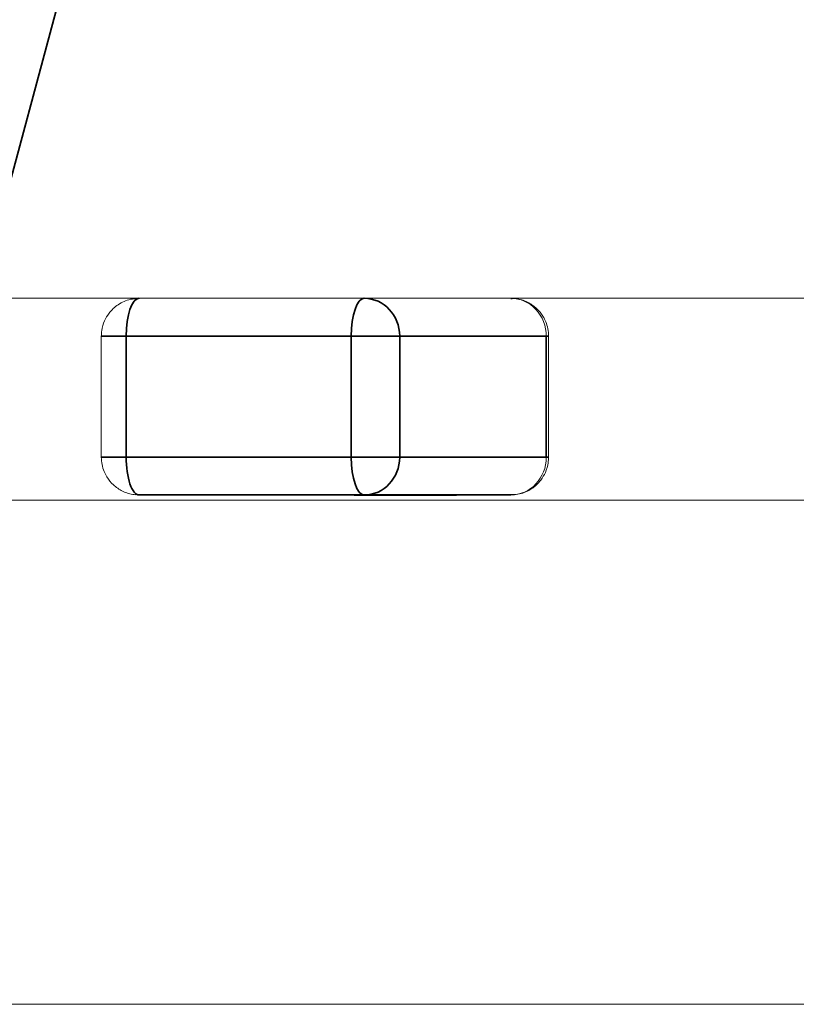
# Model space of a CAD drawing. Header units: millimetres. Extents: x 4 to 1188, y 1 to 840.
# Tile 259 of 299: x 896.742 to 897.182, y 493.328 to 493.886. Entities that reach past the tile are written whole.
import ezdxf

# ---------------------------------------------------------------- set-up
doc = ezdxf.new("R2010")
doc.units = ezdxf.units.MM
doc.layers.add('1', color=7, linetype='Continuous')
doc.styles.add('Arial Unicode MS', font='Arial Unicode MS')
doc.dimstyles.get("Standard").update_dxf_attribs({"dimtxt": 0.18, "dimasz": 0.18, "dimexe": 0.18, "dimexo": 0.0625, "dimgap": 0.09, "dimtad": 0, "dimtih": 1, "dimtoh": 1, "dimdec": 4, "dimzin": 0, "dimdsep": 46, "dimtxsty": 'Standard', "dimcen": 0.09, "dimadec": 0, "dimazin": 0, "dimtfac": 1, "dimtdec": 4, "dimtofl": 0, "dimtmove": 0, "dimatfit": 3, "dimfxl": 0, "dimtolj": 1, "dimtzin": 0, "dimarcsym": 0})

# ---------------------------------------------------------------- blocks, each defined once
blk = doc.blocks.new('_U18')
at = {"layer": '1', "color": 18, "lineweight": 35}
for p, q in [((919.36728, 499.38189), (938.16565, 499.38189)), ((936.16565, 499.38189), (936.16565, 485.8009)), ((891.02824, 485.8009), (938.16565, 485.8009))]:
    blk.add_line(p, q, dxfattribs=at)
at = {"layer": '1', "color": 18, "lineweight": 70}
for points in [[(936.16565, 499.38189), (936.94158, 495.88189), (935.38972, 495.88189)], [(936.16565, 485.8009), (935.38972, 489.3009), (936.94158, 489.30091)]]:
    blk.add_solid(points, dxfattribs=at)
at = {"layer": '1', "color": 18, "linetype": 'Continuous', "lineweight": 13, "insert": (935.71277, 490.54557), "char_height": 3, "attachment_point": 7, "rotation": 90, "line_spacing_factor": 1.047437, "style": 'Arial Unicode MS'}
blk.add_mtext('\\fArial Unicode MS|b0|i0;\\W1.0000;95', dxfattribs=at)

msp = doc.modelspace()

# ---------------------------------------------------------------- hatches: boundary and pattern name
at = {"layer": '1', "linetype": 'Continuous', "lineweight": 35}
h = msp.add_hatch(dxfattribs=at)
h.set_pattern_fill('ANSI31', color=154, scale=1.55, angle=-2.13e-14, style=0)
h.paths.add_polyline_path([(901.44632, 494.79975), (903.36338, 494.79975), (903.36338, 493.94261), (903.78107, 493.94261), (903.78107, 493.72832), (895.81012, 493.72832), (895.81012, 493.46118), (895.09608, 493.46118), (895.09608, 493.72832), (894.90922, 493.72832), (894.90922, 493.94261), (901.44632, 493.94261)], flags=0)
h = msp.add_hatch(dxfattribs=at)
h.set_pattern_fill('ANSI31', color=154, scale=1.55, angle=29.9848, style=0)
h.paths.add_polyline_path([(905.19477, 493.72832), (905.19477, 493.96236), (905.8695, 493.96236), (905.8695, 493.72832)], flags=0)
h.paths.add_polyline_path([(894.90922, 493.72832), (894.90922, 493.96236), (902.87474, 493.96236), (902.87474, 493.72832)], flags=0)
h.paths.add_polyline_path([(903.01448, 493.72832), (903.01448, 493.96236), (904.7935, 493.96236), (904.7935, 493.72832)], flags=0)

# ---------------------------------------------------------------- linework, layer by layer
at = {"layer": '1', "color": 154, "linetype": 'Continuous', "lineweight": 13}
for p, q in [((902.87474, 493.72832), (894.90922, 493.72832)), ((903.78107, 493.72832), (895.81012, 493.72832)), ((896.78858, 493.70689), (896.78858, 493.63832)), ((897.04203, 493.63832), (897.04203, 493.70689)), ((895.89062, 493.61403), (897.3325, 493.61403)), ((896.89307, 493.61689), (896.81001, 493.61689)), ((896.93256, 493.61689), (896.89307, 493.61689)), ((896.9318, 493.61689), (896.93922, 493.61689)), ((896.9318, 493.61661), (896.93922, 493.61661)), ((896.93265, 493.61661), (896.93192, 493.61661)), ((896.93922, 493.61661), (896.93922, 493.61689)), ((896.95368, 493.61661), (896.94715, 493.61661)), ((896.95017, 493.61689), (896.9534, 493.61689)), ((896.95036, 493.61689), (896.95036, 493.61661)), ((896.95342, 493.61661), (896.95692, 493.61661)), ((896.95388, 493.61661), (896.9537, 493.61661)), ((896.95533, 493.61689), (896.95533, 493.61661)), ((896.96402, 493.61661), (896.96057, 493.61661)), ((896.96359, 493.61661), (896.96401, 493.61661)), ((896.96755, 493.61689), (896.96755, 493.61661)), ((896.96755, 493.61689), (896.96834, 493.61689)), ((896.96798, 493.61661), (896.96919, 493.61661)), ((896.97322, 493.61661), (896.96833, 493.61661)), ((896.97768, 493.61661), (896.96834, 493.61661)), ((896.96839, 493.61661), (896.97722, 493.61661)), ((896.97324, 493.61689), (896.97572, 493.61689)), ((896.97331, 493.61689), (896.98386, 493.61689)), ((897.0206, 493.61689), (896.97337, 493.61689)), ((896.97572, 493.61689), (896.97637, 493.61689)), ((896.97722, 493.61689), (896.97722, 493.61661)), ((896.97722, 493.61689), (896.97794, 493.61689)), ((896.97722, 493.61661), (896.97794, 493.61661)), ((896.98075, 493.61661), (896.97782, 493.61661)), ((896.97782, 493.61661), (896.98386, 493.61661)), ((896.98539, 493.61661), (896.98075, 493.61661)), ((896.98386, 493.61689), (896.98386, 493.61661)), ((896.98386, 493.61689), (896.98981, 493.61689)), ((896.98386, 493.61661), (896.98981, 493.61661)), ((896.98981, 493.61661), (896.98539, 493.61661)), ((896.98981, 493.61689), (896.98981, 493.61661)), ((891.72444, 493.32832), (897.3325, 493.32832))]:
    msp.add_line(p, q, dxfattribs=at)
at = {"layer": '1', "color": 154, "linetype": 'Continuous', "lineweight": 35}
for p, q in [((896.78858, 493.70689), (896.80268, 493.70689)), ((896.80268, 493.70689), (896.93021, 493.70689)), ((896.80268, 493.63832), (896.80268, 493.70689)), ((896.93021, 493.70689), (896.93021, 493.63832)), ((896.93021, 493.70689), (896.95768, 493.70689)), ((896.95768, 493.70689), (897.04074, 493.70689)), ((896.95768, 493.63832), (896.95768, 493.70689)), ((897.04203, 493.70689), (897.04074, 493.70689)), ((897.04074, 493.70689), (897.04074, 493.63832)), ((896.78858, 493.63832), (896.80268, 493.63832)), ((896.93021, 493.63832), (896.80268, 493.63832)), ((896.95768, 493.63832), (896.93021, 493.63832)), ((897.04074, 493.63832), (896.95768, 493.63832)), ((897.04203, 493.63832), (897.04074, 493.63832)), ((896.81001, 493.61689), (896.93754, 493.61689)), ((896.93754, 493.61689), (897.0206, 493.61689))]:
    msp.add_line(p, q, dxfattribs=at)
for centre, major_axis, ratio, start_param, end_param in [((896.81001, 493.70689), (0, 0.02143), 0.34202, 0, 1.570796), ((896.93754, 493.70689), (0, -0.02143), 0.34202, 3.141593, 4.712389), ((896.93754, 493.70689), (0, 0.02143), 0.939693, 4.712389, 6.283185), ((896.81001, 493.63832), (0, 0.02143), 0.34202, 1.570796, 3.141593), ((896.93754, 493.63832), (0, -0.02143), 0.34202, 4.712389, 6.283185), ((896.93754, 493.63832), (0, 0.02143), 0.939693, 3.141593, 4.712389)]:
    msp.add_ellipse(centre, major_axis=major_axis, ratio=ratio, start_param=start_param, end_param=end_param, dxfattribs=at)
at = {"layer": '1', "color": 154, "linetype": 'Continuous', "lineweight": 13}
for centre, start_param, end_param in [((897.0206, 493.70689), 1.570796, 3.141593), ((897.0206, 493.63832), 0, 1.570796)]:
    msp.add_ellipse(centre, major_axis=(0, -0.02143), ratio=0.939693, start_param=start_param, end_param=end_param, dxfattribs=at)
for points, knots in [([(896.80972, 493.72798), (896.80812, 493.72811), (896.80406, 493.72793), (896.798, 493.72511), (896.79313, 493.72057), (896.7901, 493.71541), (896.7888, 493.7109), (896.78858, 493.70796), (896.78858, 493.70689)], [0, 0, 0, 0, 0.140373, 0.368632, 0.582532, 0.733206, 0.904543, 1, 1, 1, 1]), ([(897.04203, 493.70689), (897.042, 493.70977), (897.04125, 493.7136), (897.0386, 493.71884), (897.03529, 493.7229), (897.03001, 493.72646), (897.02479, 493.72833), (897.02157, 493.72813), (897.02064, 493.728)], [0, 0, 0, 0, 0.247015, 0.350829, 0.522774, 0.709632, 0.918283, 1, 1, 1, 1]), ([(896.78858, 493.63832), (896.78861, 493.63544), (896.78936, 493.63161), (896.79202, 493.62637), (896.79533, 493.62231), (896.80061, 493.61875), (896.80582, 493.61688), (896.80905, 493.61708), (896.80997, 493.61721)], [0, 0, 0, 0, 0.247003, 0.350814, 0.522753, 0.709604, 0.918247, 1, 1, 1, 1]), ([(897.02092, 493.61723), (897.02251, 493.61711), (897.02656, 493.61728), (897.03262, 493.6201), (897.03748, 493.62464), (897.04051, 493.62981), (897.04181, 493.63432), (897.04203, 493.63725), (897.04203, 493.63832)], [0, 0, 0, 0, 0.139721, 0.368158, 0.582223, 0.733016, 0.904499, 1, 1, 1, 1]), ([(896.94715, 493.61661), (896.94678, 493.61661), (896.94606, 493.61661), (896.94496, 493.61661), (896.94387, 493.61661), (896.94279, 493.61661), (896.94172, 493.61661), (896.94065, 493.61661), (896.9396, 493.61661), (896.93857, 493.61661), (896.93758, 493.61661), (896.93665, 493.61661), (896.9358, 493.61661), (896.93501, 493.61661), (896.9343, 493.61661), (896.93367, 493.61661), (896.93311, 493.61661), (896.9328, 493.61661), (896.93265, 493.61661)], [0, 0, 0, 0, 0.0636, 0.125297, 0.185569, 0.244698, 0.303717, 0.36292, 0.4233, 0.485177, 0.547083, 0.608525, 0.669965, 0.732299, 0.79565, 0.861055, 0.929122, 1, 1, 1, 1]), ([(896.93664, 493.61661), (896.93654, 493.61661), (896.93634, 493.61661), (896.93618, 493.61661), (896.93613, 493.61661), (896.9362, 493.61661), (896.9364, 493.61661), (896.93672, 493.61661), (896.93721, 493.61661), (896.93782, 493.61661), (896.93853, 493.61661), (896.93927, 493.61661), (896.94007, 493.61661), (896.94063, 493.61661), (896.94091, 493.61661)], [0, 0, 0, 0, 0.085719, 0.171409, 0.258144, 0.346929, 0.433983, 0.516734, 0.597416, 0.678635, 0.760267, 0.840143, 0.920177, 1, 1, 1, 1]), ([(896.9456, 493.61661), (896.94536, 493.61661), (896.9449, 493.61661), (896.94421, 493.61661), (896.94352, 493.61661), (896.94284, 493.61661), (896.94217, 493.61661), (896.94152, 493.61661), (896.94088, 493.61661), (896.94025, 493.61661), (896.93964, 493.61661), (896.93908, 493.61661), (896.93857, 493.61661), (896.93809, 493.61661), (896.93766, 493.61661), (896.93727, 493.61661), (896.93692, 493.61661), (896.93673, 493.61661), (896.93664, 493.61661)], [0, 0, 0, 0, 0.066572, 0.13029, 0.192297, 0.252922, 0.312507, 0.371488, 0.430679, 0.491399, 0.55197, 0.611245, 0.671453, 0.732173, 0.795077, 0.860442, 0.928163, 1, 1, 1, 1]), ([(896.93922, 493.61689), (896.9395, 493.61689), (896.94004, 493.61689), (896.94087, 493.61689), (896.94168, 493.61689), (896.94247, 493.61689), (896.94325, 493.61689), (896.94401, 493.61689), (896.94476, 493.61689), (896.94549, 493.61689), (896.9462, 493.61689), (896.94689, 493.61689), (896.94754, 493.61689), (896.94817, 493.61689), (896.94876, 493.61689), (896.94933, 493.61689), (896.94987, 493.61689), (896.95019, 493.61689), (896.95036, 493.61689)], [0, 0, 0, 0, 0.069834, 0.137027, 0.201482, 0.26454, 0.325973, 0.386386, 0.445761, 0.505612, 0.565114, 0.62475, 0.684179, 0.744219, 0.805179, 0.868395, 0.933204, 1, 1, 1, 1]), ([(896.93922, 493.61661), (896.9395, 493.61661), (896.94004, 493.61661), (896.94087, 493.61661), (896.94168, 493.61661), (896.94247, 493.61661), (896.94325, 493.61661), (896.94401, 493.61661), (896.94476, 493.61661), (896.94549, 493.61661), (896.9462, 493.61661), (896.94689, 493.61661), (896.94754, 493.61661), (896.94817, 493.61661), (896.94876, 493.61661), (896.94933, 493.61661), (896.94987, 493.61661), (896.95019, 493.61661), (896.95036, 493.61661)], [0, 0, 0, 0, 0.069834, 0.137027, 0.201482, 0.26454, 0.325973, 0.386386, 0.445761, 0.505612, 0.565114, 0.62475, 0.684179, 0.744219, 0.805179, 0.868395, 0.933204, 1, 1, 1, 1]), ([(896.94091, 493.61661), (896.94114, 493.61661), (896.9416, 493.61661), (896.94229, 493.61661), (896.94297, 493.61661), (896.94364, 493.61661), (896.94431, 493.61661), (896.94496, 493.61661), (896.9456, 493.61661), (896.94623, 493.61661), (896.94684, 493.61661), (896.9474, 493.61661), (896.94793, 493.61661), (896.9484, 493.61661), (896.94884, 493.61661), (896.94922, 493.61661), (896.94957, 493.61661), (896.94976, 493.61661), (896.94985, 493.61661)], [0, 0, 0, 0, 0.066317, 0.129769, 0.19137, 0.251932, 0.311622, 0.370964, 0.430518, 0.491181, 0.552101, 0.612139, 0.672483, 0.733576, 0.79644, 0.860911, 0.929048, 1, 1, 1, 1]), ([(896.94985, 493.61661), (896.94994, 493.61661), (896.95011, 493.61661), (896.95028, 493.61661), (896.95037, 493.61661), (896.9504, 493.61661), (896.95036, 493.61661), (896.95022, 493.61661), (896.95002, 493.61661), (896.94975, 493.61661), (896.94941, 493.61661), (896.94903, 493.61661), (896.94859, 493.61661), (896.9481, 493.61661), (896.94754, 493.61661), (896.94695, 493.61661), (896.9463, 493.61661), (896.94583, 493.61661), (896.9456, 493.61661)], [0, 0, 0, 0, 0.071137, 0.138231, 0.203142, 0.26568, 0.326444, 0.386738, 0.447229, 0.507578, 0.568073, 0.6278, 0.68712, 0.747031, 0.807329, 0.869576, 0.933384, 1, 1, 1, 1]), ([(896.95036, 493.61689), (896.95037, 493.61689), (896.95039, 493.61689), (896.95063, 493.61689), (896.95102, 493.61689), (896.95158, 493.61689), (896.95231, 493.61689), (896.95318, 493.61689), (896.95419, 493.61689), (896.95494, 493.61689), (896.95533, 493.61689)], [0, 0, 0, 0, 0.145359, 0.278702, 0.403602, 0.521669, 0.637521, 0.753704, 0.873213, 1, 1, 1, 1]), ([(896.95036, 493.61661), (896.95037, 493.61661), (896.95039, 493.61661), (896.95063, 493.61661), (896.95102, 493.61661), (896.95158, 493.61661), (896.95231, 493.61661), (896.95318, 493.61661), (896.95419, 493.61661), (896.95494, 493.61661), (896.95533, 493.61661)], [0, 0, 0, 0, 0.145359, 0.278702, 0.403602, 0.521669, 0.637521, 0.753704, 0.873213, 1, 1, 1, 1]), ([(896.9623, 493.61661), (896.96192, 493.61661), (896.96116, 493.61661), (896.96, 493.61661), (896.95886, 493.61661), (896.95774, 493.61661), (896.95665, 493.61661), (896.9556, 493.61661), (896.95459, 493.61661), (896.95399, 493.61661), (896.95368, 493.61661)], [0, 0, 0, 0, 0.124835, 0.244778, 0.360989, 0.477964, 0.596922, 0.721591, 0.855098, 1, 1, 1, 1]), ([(896.96057, 493.61661), (896.96024, 493.61661), (896.9596, 493.61661), (896.9586, 493.61661), (896.95761, 493.61661), (896.95682, 493.61661), (896.95622, 493.61661), (896.95579, 493.61661), (896.95539, 493.61661), (896.95503, 493.61661), (896.95469, 493.61661), (896.95439, 493.61661), (896.95411, 493.61661), (896.95396, 493.61661), (896.95388, 493.61661)], [0, 0, 0, 0, 0.121251, 0.236225, 0.351248, 0.46958, 0.530064, 0.590153, 0.652342, 0.715003, 0.781621, 0.850161, 0.923157, 1, 1, 1, 1]), ([(896.95533, 493.61689), (896.95564, 493.61689), (896.95623, 493.61689), (896.95715, 493.61689), (896.95806, 493.61689), (896.95896, 493.61689), (896.95986, 493.61689), (896.96074, 493.61689), (896.96163, 493.61689), (896.96249, 493.61689), (896.96332, 493.61689), (896.96411, 493.61689), (896.96483, 493.61689), (896.9655, 493.61689), (896.96611, 493.61689), (896.96665, 493.61689), (896.96714, 493.61689), (896.96741, 493.61689), (896.96755, 493.61689)], [0, 0, 0, 0, 0.062131, 0.121966, 0.18057, 0.238576, 0.296, 0.354359, 0.413781, 0.475098, 0.53728, 0.598918, 0.661235, 0.724322, 0.789217, 0.856397, 0.926508, 1, 1, 1, 1]), ([(896.95533, 493.61661), (896.95564, 493.61661), (896.95623, 493.61661), (896.95715, 493.61661), (896.95806, 493.61661), (896.95896, 493.61661), (896.95986, 493.61661), (896.96074, 493.61661), (896.96163, 493.61661), (896.96249, 493.61661), (896.96332, 493.61661), (896.96411, 493.61661), (896.96483, 493.61661), (896.9655, 493.61661), (896.96611, 493.61661), (896.96665, 493.61661), (896.96714, 493.61661), (896.96741, 493.61661), (896.96755, 493.61661)], [0, 0, 0, 0, 0.062131, 0.121966, 0.18057, 0.238576, 0.296, 0.354359, 0.413781, 0.475098, 0.53728, 0.598918, 0.661235, 0.724322, 0.789217, 0.856397, 0.926508, 1, 1, 1, 1]), ([(896.95692, 493.61661), (896.95724, 493.61661), (896.95787, 493.61661), (896.95886, 493.61661), (896.95984, 493.61661), (896.96063, 493.61661), (896.96124, 493.61661), (896.96166, 493.61661), (896.96207, 493.61661), (896.96244, 493.61661), (896.96278, 493.61661), (896.96308, 493.61661), (896.96336, 493.61661), (896.96351, 493.61661), (896.96359, 493.61661)], [0, 0, 0, 0, 0.118287, 0.232233, 0.346524, 0.465805, 0.527138, 0.589344, 0.651742, 0.715748, 0.781761, 0.851382, 0.923764, 1, 1, 1, 1]), ([(896.96755, 493.61661), (896.96767, 493.61661), (896.96791, 493.61661), (896.96816, 493.61661), (896.96832, 493.61661), (896.96837, 493.61661), (896.96832, 493.61661), (896.96817, 493.61661), (896.96793, 493.61661), (896.96758, 493.61661), (896.96716, 493.61661), (896.96666, 493.61661), (896.9661, 493.61661), (896.96547, 493.61661), (896.96477, 493.61661), (896.96401, 493.61661), (896.96319, 493.61661), (896.9626, 493.61661), (896.9623, 493.61661)], [0, 0, 0, 0, 0.073201, 0.142587, 0.209625, 0.274883, 0.337931, 0.400462, 0.462501, 0.525005, 0.586689, 0.646813, 0.705215, 0.762881, 0.820728, 0.879295, 0.938511, 1, 1, 1, 1]), ([(896.96359, 493.61689), (896.96366, 493.61689), (896.96411, 493.61689), (896.96493, 493.61689), (896.96602, 493.61689), (896.96707, 493.61689), (896.96807, 493.61689), (896.96902, 493.61689), (896.96993, 493.61689), (896.97079, 493.61689), (896.9716, 493.61689), (896.97237, 493.61689), (896.97309, 493.61689), (896.97376, 493.61689), (896.97439, 493.61689), (896.97499, 493.61689), (896.97552, 493.61689), (896.97602, 493.61689), (896.97647, 493.61689), (896.97688, 493.61689), (896.9771, 493.61689), (896.97722, 493.61689)], [0, 0, 0, 0, 0.013029, 0.081929, 0.147262, 0.209511, 0.269027, 0.326076, 0.381107, 0.433646, 0.485061, 0.534967, 0.584416, 0.633184, 0.682282, 0.731698, 0.782299, 0.833974, 0.887022, 0.942548, 1, 1, 1, 1]), ([(896.96919, 493.61661), (896.96943, 493.61661), (896.96991, 493.61661), (896.97057, 493.61661), (896.97117, 493.61661), (896.97172, 493.61661), (896.97219, 493.61661), (896.97261, 493.61661), (896.97296, 493.61661), (896.97313, 493.61661), (896.97322, 493.61661)], [0, 0, 0, 0, 0.134393, 0.262803, 0.38593, 0.507853, 0.627247, 0.748261, 0.872335, 1, 1, 1, 1])]:
    msp.add_open_spline(points, degree=3, knots=knots, dxfattribs=at)

# ---------------------------------------------------------------- dimensions: what is measured, and where the dimension line sits
at = {"layer": '1', "color": 18, "linetype": 'Continuous', "lineweight": 13}
dim = msp.add_linear_dim(base=(936.16565, 499.38189), p1=(879.65399, 485.8009), p2=(911.22443, 499.38189), angle=270, dimstyle='Standard', override={"dimtxt": 3, "dimasz": 3.5, "dimexe": 2, "dimexo": 1, "dimgap": 1.5, "dimtad": 1, "dimtih": 0, "dimtoh": 0, "dimdec": 0, "dimlfac": 7, "dimzin": 8, "dimdsep": 44, "dimlunit": 2, "dimtxsty": 'Arial Unicode MS', "dimsah": 1, "dimse1": 0, "dimse2": 0, "dimsd1": 0, "dimsd2": 0, "dimclrd": 18, "dimclre": 18, "dimclrt": 18, "dimtol": 0, "dimtm": -0.1, "dimtfac": 0.666667, "dimtdec": 2, "dimtofl": 1, "dimtmove": 0, "dimtzin": 8, "dimlwd": 35, "dimlwe": 35}, dxfattribs=at)
dim.commit()
dim.dimension.update_dxf_attribs({"geometry": '_U18', "text_midpoint": (936.16565, 492.5914), "dimtype": 160})

doc.saveas('drawing.dxf')
